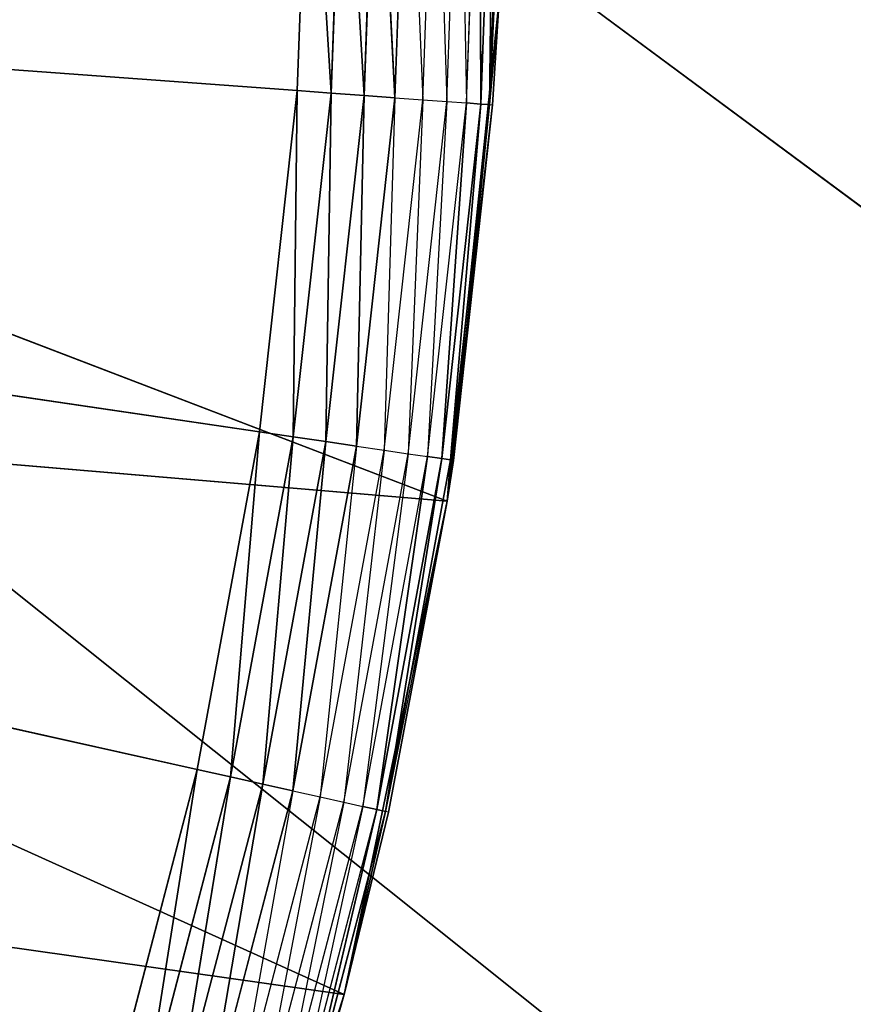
# Model space of a CAD drawing. Header units: centimetres. Extents: x 0.1 to 22.3, y 0.1 to 22.3.
# Tile 439 of 632: x 2.1379 to 2.223, y 20.6375 to 20.738. Entities that reach past the tile are written whole.
import ezdxf

# ---------------------------------------------------------------- set-up
doc = ezdxf.new("R2010")
doc.units = ezdxf.units.CM
doc.header["$LTSCALE"] = 2.54
doc.layers.get('0').update_dxf_attribs({"true_color": 0xff5454})

# ---------------------------------------------------------------- blocks, each defined once
blk = doc.blocks.new('Kosz na _mieci DELLA.STL')
at = {"color": 0}
for p, q in [((3.46383, 19.80061, 47.35), (0.33747, 22.1158, 47.35)), ((0.33747, 22.1158, 47.35), (3.29545, 19.75549, 47.35)), ((3.46383, 19.80061, 47.35), (0.33747, 22.1158, 47.35)), ((0.33747, 22.1158, 47.35), (3.29545, 19.75549, 47.35)), ((0.33747, 22.1158, 47.25), (3.29545, 19.75549, 47.25)), ((0.33747, 22.1158, 47.25), (3.29545, 19.75549, 47.25)), ((0.33747, 22.1158, 47.25), (3.46383, 19.80061, 47.25)), ((0.33747, 22.1158, 47.25), (3.46383, 19.80061, 47.25)), ((2.16619, 20.73076, 15.55), (1.68747, 20.7658, 15.55)), ((2.16236, 20.69591, 15.55), (1.68747, 20.7658, 15.55)), ((2.16619, 20.73076, 15.55), (1.68747, 20.7658, 15.55)), ((2.16236, 20.69591, 15.55), (1.68747, 20.7658, 15.55)), ((2.15599, 20.66143, 15.55), (1.68747, 20.7658, 15.55)), ((2.15599, 20.66143, 15.55), (1.68747, 20.7658, 15.55)), ((2.16747, 20.7658, 15.55), (2.16619, 20.73076, 15.55)), ((2.16747, 20.7658, 15.55), (2.16619, 20.73076, 15.55)), ((2.16747, 20.7658, 15.55), (2.16966, 20.73051, 15.5503)), ((2.16747, 20.7658, 15.55), (2.16966, 20.73051, 15.5503)), ((2.16966, 20.73051, 15.5503), (2.17095, 20.7658, 15.5503)), ((2.16966, 20.73051, 15.5503), (2.17095, 20.7658, 15.5503)), ((2.17095, 20.7658, 15.5503), (2.17302, 20.73026, 15.55121)), ((2.17095, 20.7658, 15.5503), (2.17302, 20.73026, 15.55121)), ((2.17302, 20.73026, 15.55121), (2.17432, 20.7658, 15.55121)), ((2.17302, 20.73026, 15.55121), (2.17432, 20.7658, 15.55121)), ((2.17432, 20.7658, 15.55121), (2.17617, 20.73003, 15.55268)), ((2.17432, 20.7658, 15.55121), (2.17617, 20.73003, 15.55268)), ((2.17617, 20.73003, 15.55268), (2.17747, 20.7658, 15.55268)), ((2.17747, 20.7658, 15.55268), (2.17902, 20.72982, 15.55468)), ((2.17902, 20.72982, 15.55468), (2.18033, 20.7658, 15.55468)), ((2.18033, 20.7658, 15.55468), (2.18147, 20.72964, 15.55714)), ((2.18147, 20.72964, 15.55714), (2.1828, 20.7658, 15.55714)), ((2.1828, 20.7658, 15.55714), (2.18347, 20.7295, 15.56)), ((2.18347, 20.7295, 15.56), (2.1848, 20.7658, 15.56)), ((2.1848, 20.7658, 15.56), (2.18494, 20.72939, 15.56316)), ((2.1848, 20.7658, 15.56), (2.18494, 20.72939, 15.56316)), ((2.18494, 20.72939, 15.56316), (2.18627, 20.7658, 15.56316)), ((2.18494, 20.72939, 15.56316), (2.18627, 20.7658, 15.56316)), ((2.18747, 20.7658, 15.57), (2.18584, 20.72933, 15.56653)), ((2.18584, 20.72933, 15.56653), (2.18717, 20.7658, 15.56653)), ((2.18627, 20.7658, 15.56316), (2.18584, 20.72933, 15.56653)), ((2.18627, 20.7658, 15.56316), (2.18584, 20.72933, 15.56653)), ((2.18584, 20.72933, 15.56653), (2.18717, 20.7658, 15.56653)), ((2.18152, 20.68885, 15.75), (2.03681, 20.74426, 15.75)), ((2.18152, 20.68885, 15.75), (2.03681, 20.74426, 15.75)), ((2.18681, 20.74006, 15.75), (2.18152, 20.68885, 15.75)), ((2.18681, 20.74006, 15.75), (2.18152, 20.68885, 15.75)), ((2.18681, 20.74006, 15.57), (2.18584, 20.72933, 15.56653)), ((2.18614, 20.7293, 15.57), (2.18681, 20.74006, 15.75)), ((2.18614, 20.7293, 15.57), (2.18681, 20.74006, 15.75)), ((2.18614, 20.7293, 15.57), (2.18681, 20.74006, 15.57)), ((2.16619, 20.73076, 15.55), (2.16236, 20.69591, 15.55)), ((2.16619, 20.73076, 15.55), (2.16236, 20.69591, 15.55)), ((2.16619, 20.73076, 15.55), (2.1658, 20.69541, 15.5503)), ((2.16619, 20.73076, 15.55), (2.1658, 20.69541, 15.5503)), ((2.1658, 20.69541, 15.5503), (2.16966, 20.73051, 15.5503)), ((2.1658, 20.69541, 15.5503), (2.16966, 20.73051, 15.5503)), ((2.16619, 20.73076, 15.55), (2.16966, 20.73051, 15.5503)), ((2.16619, 20.73076, 15.55), (2.16966, 20.73051, 15.5503)), ((2.16966, 20.73051, 15.5503), (2.16913, 20.69492, 15.55121)), ((2.16966, 20.73051, 15.5503), (2.16913, 20.69492, 15.55121)), ((2.16913, 20.69492, 15.55121), (2.17302, 20.73026, 15.55121)), ((2.16913, 20.69492, 15.55121), (2.17302, 20.73026, 15.55121)), ((2.16966, 20.73051, 15.5503), (2.17302, 20.73026, 15.55121)), ((2.16966, 20.73051, 15.5503), (2.17302, 20.73026, 15.55121)), ((2.17302, 20.73026, 15.55121), (2.17225, 20.69446, 15.55268)), ((2.17302, 20.73026, 15.55121), (2.17225, 20.69446, 15.55268)), ((2.17302, 20.73026, 15.55121), (2.17617, 20.73003, 15.55268)), ((2.17302, 20.73026, 15.55121), (2.17617, 20.73003, 15.55268)), ((2.17225, 20.69446, 15.55268), (2.17617, 20.73003, 15.55268)), ((2.17617, 20.73003, 15.55268), (2.17508, 20.69404, 15.55468)), ((2.17508, 20.69404, 15.55468), (2.17902, 20.72982, 15.55468)), ((2.17617, 20.73003, 15.55268), (2.17902, 20.72982, 15.55468)), ((2.17902, 20.72982, 15.55468), (2.17752, 20.69368, 15.55714)), ((2.17752, 20.69368, 15.55714), (2.18147, 20.72964, 15.55714)), ((2.17902, 20.72982, 15.55468), (2.18147, 20.72964, 15.55714)), ((2.18147, 20.72964, 15.55714), (2.1795, 20.69339, 15.56)), ((2.1795, 20.69339, 15.56), (2.18347, 20.7295, 15.56)), ((2.18347, 20.7295, 15.56), (2.18095, 20.69318, 15.56316)), ((2.18347, 20.7295, 15.56), (2.18095, 20.69318, 15.56316)), ((2.18095, 20.69318, 15.56316), (2.18494, 20.72939, 15.56316)), ((2.18095, 20.69318, 15.56316), (2.18494, 20.72939, 15.56316)), ((2.18147, 20.72964, 15.55714), (2.18347, 20.7295, 15.56)), ((2.18614, 20.7293, 15.57), (2.18152, 20.68885, 15.75)), ((2.18614, 20.7293, 15.57), (2.18152, 20.68885, 15.75)), ((2.18494, 20.72939, 15.56316), (2.18185, 20.69304, 15.56653)), ((2.18494, 20.72939, 15.56316), (2.18185, 20.69304, 15.56653)), ((2.18185, 20.69304, 15.56653), (2.18584, 20.72933, 15.56653)), ((2.18185, 20.69304, 15.56653), (2.18584, 20.72933, 15.56653)), ((2.18215, 20.693, 15.57), (2.18584, 20.72933, 15.56653)), ((2.18215, 20.693, 15.57), (2.18584, 20.72933, 15.56653)), ((2.18215, 20.693, 15.57), (2.18614, 20.7293, 15.57)), ((2.18215, 20.693, 15.57), (2.18614, 20.7293, 15.57)), ((2.18347, 20.7295, 15.56), (2.18494, 20.72939, 15.56316)), ((2.18347, 20.7295, 15.56), (2.18494, 20.72939, 15.56316)), ((2.18494, 20.72939, 15.56316), (2.18584, 20.72933, 15.56653)), ((2.18494, 20.72939, 15.56316), (2.18584, 20.72933, 15.56653)), ((2.18584, 20.72933, 15.56653), (2.18614, 20.7293, 15.57)), ((2.17099, 20.63846, 15.75), (2.03152, 20.70149, 15.75)), ((2.17099, 20.63846, 15.75), (2.03152, 20.70149, 15.75)), ((2.18152, 20.68885, 15.75), (2.03152, 20.70149, 15.75)), ((2.18152, 20.68885, 15.75), (2.03152, 20.70149, 15.75)), ((2.16236, 20.69591, 15.55), (2.15599, 20.66143, 15.55)), ((2.16236, 20.69591, 15.55), (2.15599, 20.66143, 15.55)), ((2.16236, 20.69591, 15.55), (2.15938, 20.66068, 15.5503)), ((2.16236, 20.69591, 15.55), (2.15938, 20.66068, 15.5503)), ((2.16236, 20.69591, 15.55), (2.1658, 20.69541, 15.5503)), ((2.16236, 20.69591, 15.55), (2.1658, 20.69541, 15.5503)), ((2.15938, 20.66068, 15.5503), (2.1658, 20.69541, 15.5503)), ((2.15938, 20.66068, 15.5503), (2.1658, 20.69541, 15.5503)), ((2.1658, 20.69541, 15.5503), (2.16267, 20.65995, 15.55121)), ((2.1658, 20.69541, 15.5503), (2.16267, 20.65995, 15.55121)), ((2.16267, 20.65995, 15.55121), (2.16913, 20.69492, 15.55121)), ((2.16267, 20.65995, 15.55121), (2.16913, 20.69492, 15.55121)), ((2.16913, 20.69492, 15.55121), (2.16575, 20.65926, 15.55268)), ((2.16913, 20.69492, 15.55121), (2.16575, 20.65926, 15.55268)), ((2.1658, 20.69541, 15.5503), (2.16913, 20.69492, 15.55121)), ((2.1658, 20.69541, 15.5503), (2.16913, 20.69492, 15.55121)), ((2.16913, 20.69492, 15.55121), (2.17225, 20.69446, 15.55268)), ((2.16913, 20.69492, 15.55121), (2.17225, 20.69446, 15.55268)), ((2.16575, 20.65926, 15.55268), (2.17225, 20.69446, 15.55268)), ((2.17225, 20.69446, 15.55268), (2.16854, 20.65864, 15.55468)), ((2.16854, 20.65864, 15.55468), (2.17508, 20.69404, 15.55468)), ((2.17508, 20.69404, 15.55468), (2.17095, 20.6581, 15.55714)), ((2.17225, 20.69446, 15.55268), (2.17508, 20.69404, 15.55468)), ((2.17508, 20.69404, 15.55468), (2.17752, 20.69368, 15.55714)), ((2.17095, 20.6581, 15.55714), (2.17752, 20.69368, 15.55714)), ((2.17752, 20.69368, 15.55714), (2.1729, 20.65767, 15.56)), ((2.1729, 20.65767, 15.56), (2.1795, 20.69339, 15.56)), ((2.1795, 20.69339, 15.56), (2.17434, 20.65735, 15.56316)), ((2.1795, 20.69339, 15.56), (2.17434, 20.65735, 15.56316)), ((2.17434, 20.65735, 15.56316), (2.18095, 20.69318, 15.56316)), ((2.17434, 20.65735, 15.56316), (2.18095, 20.69318, 15.56316)), ((2.18095, 20.69318, 15.56316), (2.17522, 20.65715, 15.56653)), ((2.18095, 20.69318, 15.56316), (2.17522, 20.65715, 15.56653)), ((2.17522, 20.65715, 15.56653), (2.18185, 20.69304, 15.56653)), ((2.17522, 20.65715, 15.56653), (2.18185, 20.69304, 15.56653)), ((2.17752, 20.69368, 15.55714), (2.1795, 20.69339, 15.56)), ((2.1795, 20.69339, 15.56), (2.18095, 20.69318, 15.56316)), ((2.1795, 20.69339, 15.56), (2.18095, 20.69318, 15.56316)), ((2.18095, 20.69318, 15.56316), (2.18185, 20.69304, 15.56653)), ((2.18095, 20.69318, 15.56316), (2.18185, 20.69304, 15.56653)), ((2.18152, 20.68885, 15.57), (2.18185, 20.69304, 15.56653)), ((2.18152, 20.68885, 15.57), (2.18215, 20.693, 15.57)), ((2.18215, 20.693, 15.57), (2.18152, 20.68885, 15.75)), ((2.18215, 20.693, 15.57), (2.18152, 20.68885, 15.75)), ((2.18215, 20.693, 15.57), (2.18185, 20.69304, 15.56653)), ((2.18152, 20.68885, 15.75), (2.17099, 20.63846, 15.75)), ((2.18152, 20.68885, 15.75), (2.17099, 20.63846, 15.75)), ((2.18152, 20.68885, 15.57), (2.17522, 20.65715, 15.56653)), ((2.18152, 20.68885, 15.75), (2.17551, 20.65709, 15.57)), ((2.17551, 20.65709, 15.57), (2.18152, 20.68885, 15.57)), ((2.18152, 20.68885, 15.75), (2.17551, 20.65709, 15.57)), ((2.18152, 20.68885, 15.57), (2.18152, 20.68885, 15.75)), ((2.18152, 20.68885, 15.57), (2.18152, 20.68885, 15.75)), ((2.15599, 20.66143, 15.55), (2.14712, 20.62751, 15.55)), ((2.15599, 20.66143, 15.55), (2.14712, 20.62751, 15.55)), ((2.15599, 20.66143, 15.55), (2.15045, 20.62651, 15.5503)), ((2.15599, 20.66143, 15.55), (2.15045, 20.62651, 15.5503)), ((2.15045, 20.62651, 15.5503), (2.15938, 20.66068, 15.5503)), ((2.15045, 20.62651, 15.5503), (2.15938, 20.66068, 15.5503)), ((2.15938, 20.66068, 15.5503), (2.15367, 20.62554, 15.55121)), ((2.15938, 20.66068, 15.5503), (2.15367, 20.62554, 15.55121)), ((2.15599, 20.66143, 15.55), (2.15938, 20.66068, 15.5503)), ((2.15599, 20.66143, 15.55), (2.15938, 20.66068, 15.5503)), ((2.15938, 20.66068, 15.5503), (2.16267, 20.65995, 15.55121)), ((2.15938, 20.66068, 15.5503), (2.16267, 20.65995, 15.55121)), ((2.17099, 20.63846, 15.75), (2.021, 20.6597, 15.75)), ((2.17099, 20.63846, 15.75), (2.021, 20.6597, 15.75)), ((2.15367, 20.62554, 15.55121), (2.16267, 20.65995, 15.55121)), ((2.15367, 20.62554, 15.55121), (2.16267, 20.65995, 15.55121)), ((2.16267, 20.65995, 15.55121), (2.1567, 20.62463, 15.55268)), ((2.16267, 20.65995, 15.55121), (2.1567, 20.62463, 15.55268)), ((2.16267, 20.65995, 15.55121), (2.16575, 20.65926, 15.55268)), ((2.16267, 20.65995, 15.55121), (2.16575, 20.65926, 15.55268)), ((2.1567, 20.62463, 15.55268), (2.16575, 20.65926, 15.55268)), ((2.16575, 20.65926, 15.55268), (2.15943, 20.62381, 15.55468)), ((2.16575, 20.65926, 15.55268), (2.16854, 20.65864, 15.55468)), ((2.15943, 20.62381, 15.55468), (2.16854, 20.65864, 15.55468)), ((2.16854, 20.65864, 15.55468), (2.16179, 20.6231, 15.55714)), ((2.16179, 20.6231, 15.55714), (2.17095, 20.6581, 15.55714)), ((2.17095, 20.6581, 15.55714), (2.16371, 20.62252, 15.56)), ((2.16371, 20.62252, 15.56), (2.1729, 20.65767, 15.56)), ((2.1729, 20.65767, 15.56), (2.16512, 20.6221, 15.56316)), ((2.16854, 20.65864, 15.55468), (2.17095, 20.6581, 15.55714)), ((2.17095, 20.6581, 15.55714), (2.1729, 20.65767, 15.56)), ((2.1729, 20.65767, 15.56), (2.17434, 20.65735, 15.56316)), ((2.16512, 20.6221, 15.56316), (2.17434, 20.65735, 15.56316)), ((2.17434, 20.65735, 15.56316), (2.16598, 20.62184, 15.56653)), ((2.17434, 20.65735, 15.56316), (2.16598, 20.62184, 15.56653)), ((2.16598, 20.62184, 15.56653), (2.17522, 20.65715, 15.56653)), ((2.16598, 20.62184, 15.56653), (2.17522, 20.65715, 15.56653)), ((2.17099, 20.63846, 15.57), (2.17522, 20.65715, 15.56653)), ((2.17099, 20.63846, 15.75), (2.17551, 20.65709, 15.57)), ((2.17099, 20.63846, 15.75), (2.17551, 20.65709, 15.57)), ((2.17099, 20.63846, 15.57), (2.17551, 20.65709, 15.57)), ((2.17434, 20.65735, 15.56316), (2.17522, 20.65715, 15.56653)), ((2.17434, 20.65735, 15.56316), (2.17522, 20.65715, 15.56653)), ((2.17551, 20.65709, 15.57), (2.17522, 20.65715, 15.56653)), ((2.17099, 20.63846, 15.75), (2.15533, 20.58942, 15.75)), ((2.17099, 20.63846, 15.75), (2.15533, 20.58942, 15.75)), ((2.17099, 20.63846, 15.57), (2.16598, 20.62184, 15.56653)), ((2.16627, 20.62175, 15.57), (2.17099, 20.63846, 15.75)), ((2.16627, 20.62175, 15.57), (2.17099, 20.63846, 15.75)), ((2.16627, 20.62175, 15.57), (2.17099, 20.63846, 15.57)), ((2.17099, 20.63846, 15.75), (2.17099, 20.63846, 15.57)), ((2.17099, 20.63846, 15.75), (2.17099, 20.63846, 15.57))]:
    blk.add_line(p, q, dxfattribs=at)
mesh = blk.add_polyface(dxfattribs=at)
corners = [(2.63747, 3.6158, 47.35), (0.33747, 22.1158, 47.35), (0.33747, 0.3158, 47.35)]
mesh.append_faces([[corners[k] for k in face] for face in [(0, 1, 2)]], dxfattribs={"color": 0})
mesh = blk.add_polyface(dxfattribs=at)
corners = [(2.63747, 18.8158, 47.35), (0.33747, 22.1158, 47.35), (2.63747, 3.6158, 47.35)]
mesh.append_faces([[corners[k] for k in face] for face in [(0, 1, 2)]], dxfattribs={"color": 0})
mesh = blk.add_polyface(dxfattribs=at)
corners = [(2.65267, 18.98945, 47.35), (0.33747, 22.1158, 47.35), (2.63747, 18.8158, 47.35)]
mesh.append_faces([[corners[k] for k in face] for face in [(0, 1, 2)]], dxfattribs={"color": 0})
mesh = blk.add_polyface(dxfattribs=at)
corners = [(2.69778, 19.15782, 47.35), (0.33747, 22.1158, 47.35), (2.65267, 18.98945, 47.35)]
mesh.append_faces([[corners[k] for k in face] for face in [(0, 1, 2)]], dxfattribs={"color": 0})
mesh = blk.add_polyface(dxfattribs=at)
corners = [(2.77145, 19.3158, 47.35), (0.33747, 22.1158, 47.35), (2.69778, 19.15782, 47.35)]
mesh.append_faces([[corners[k] for k in face] for face in [(0, 1, 2)]], dxfattribs={"color": 0})
mesh = blk.add_polyface(dxfattribs=at)
corners = [(2.87143, 19.45859, 47.35), (0.33747, 22.1158, 47.35), (2.77145, 19.3158, 47.35)]
mesh.append_faces([[corners[k] for k in face] for face in [(0, 1, 2)]], dxfattribs={"color": 0})
mesh = blk.add_polyface(dxfattribs=at)
corners = [(3.46383, 19.80061, 47.35), (0.33747, 22.1158, 47.35), (3.29545, 19.75549, 47.35)]
mesh.append_faces([[corners[k] for k in face] for face in [(0, 1, 2)]], dxfattribs={"color": 0})
mesh = blk.add_polyface(dxfattribs=at)
corners = [(3.63747, 19.8158, 47.35), (0.33747, 22.1158, 47.35), (3.46383, 19.80061, 47.35)]
mesh.append_faces([[corners[k] for k in face] for face in [(0, 1, 2)]], dxfattribs={"color": 0})
mesh = blk.add_polyface(dxfattribs=at)
corners = [(22.13747, 22.1158, 47.35), (0.33747, 22.1158, 47.35), (3.63747, 19.8158, 47.35)]
mesh.append_faces([[corners[k] for k in face] for face in [(0, 1, 2)]], dxfattribs={"color": 0})
mesh = blk.add_polyface(dxfattribs=at)
corners = [(2.99469, 19.58185, 47.35), (0.33747, 22.1158, 47.35), (2.87143, 19.45859, 47.35)]
mesh.append_faces([[corners[k] for k in face] for face in [(0, 1, 2)]], dxfattribs={"color": 0})
mesh = blk.add_polyface(dxfattribs=at)
corners = [(3.13747, 19.68183, 47.35), (0.33747, 22.1158, 47.35), (2.99469, 19.58185, 47.35)]
mesh.append_faces([[corners[k] for k in face] for face in [(0, 1, 2)]], dxfattribs={"color": 0})
mesh = blk.add_polyface(dxfattribs=at)
corners = [(3.29545, 19.75549, 47.35), (0.33747, 22.1158, 47.35), (3.13747, 19.68183, 47.35)]
mesh.append_faces([[corners[k] for k in face] for face in [(0, 1, 2)]], dxfattribs={"color": 0})
mesh = blk.add_polyface(dxfattribs=at)
corners = [(2.63747, 18.8158, 47.25), (0.33747, 0.3158, 47.25), (0.33747, 22.1158, 47.25)]
mesh.append_faces([[corners[k] for k in face] for face in [(0, 1, 2)]], dxfattribs={"color": 0})
mesh = blk.add_polyface(dxfattribs=at)
corners = [(3.29545, 19.75549, 47.25), (3.13747, 19.68183, 47.25), (0.33747, 22.1158, 47.25)]
mesh.append_faces([[corners[k] for k in face] for face in [(0, 1, 2)]], dxfattribs={"color": 0})
mesh = blk.add_polyface(dxfattribs=at)
corners = [(3.46383, 19.80061, 47.25), (3.29545, 19.75549, 47.25), (0.33747, 22.1158, 47.25)]
mesh.append_faces([[corners[k] for k in face] for face in [(0, 1, 2)]], dxfattribs={"color": 0})
mesh = blk.add_polyface(dxfattribs=at)
corners = [(3.13747, 19.68183, 47.25), (2.99469, 19.58185, 47.25), (0.33747, 22.1158, 47.25)]
mesh.append_faces([[corners[k] for k in face] for face in [(0, 1, 2)]], dxfattribs={"color": 0})
mesh = blk.add_polyface(dxfattribs=at)
corners = [(2.99469, 19.58185, 47.25), (2.87143, 19.45859, 47.25), (0.33747, 22.1158, 47.25)]
mesh.append_faces([[corners[k] for k in face] for face in [(0, 1, 2)]], dxfattribs={"color": 0})
mesh = blk.add_polyface(dxfattribs=at)
corners = [(2.87143, 19.45859, 47.25), (2.77145, 19.3158, 47.25), (0.33747, 22.1158, 47.25)]
mesh.append_faces([[corners[k] for k in face] for face in [(0, 1, 2)]], dxfattribs={"color": 0})
mesh = blk.add_polyface(dxfattribs=at)
corners = [(2.77145, 19.3158, 47.25), (2.69778, 19.15782, 47.25), (0.33747, 22.1158, 47.25)]
mesh.append_faces([[corners[k] for k in face] for face in [(0, 1, 2)]], dxfattribs={"color": 0})
mesh = blk.add_polyface(dxfattribs=at)
corners = [(2.69778, 19.15782, 47.25), (2.65267, 18.98945, 47.25), (0.33747, 22.1158, 47.25)]
mesh.append_faces([[corners[k] for k in face] for face in [(0, 1, 2)]], dxfattribs={"color": 0})
mesh = blk.add_polyface(dxfattribs=at)
corners = [(2.65267, 18.98945, 47.25), (2.63747, 18.8158, 47.25), (0.33747, 22.1158, 47.25)]
mesh.append_faces([[corners[k] for k in face] for face in [(0, 1, 2)]], dxfattribs={"color": 0})
mesh = blk.add_polyface(dxfattribs=at)
corners = [(22.13747, 22.1158, 47.25), (18.83747, 19.8158, 47.25), (0.33747, 22.1158, 47.25)]
mesh.append_faces([[corners[k] for k in face] for face in [(0, 1, 2)]], dxfattribs={"color": 0})
mesh = blk.add_polyface(dxfattribs=at)
corners = [(18.83747, 19.8158, 47.25), (3.63747, 19.8158, 47.25), (0.33747, 22.1158, 47.25)]
mesh.append_faces([[corners[k] for k in face] for face in [(0, 1, 2)]], dxfattribs={"color": 0})
mesh = blk.add_polyface(dxfattribs=at)
corners = [(3.63747, 19.8158, 47.25), (3.46383, 19.80061, 47.25), (0.33747, 22.1158, 47.25)]
mesh.append_faces([[corners[k] for k in face] for face in [(0, 1, 2)]], dxfattribs={"color": 0})
mesh = blk.add_polyface(dxfattribs=at)
corners = [(21.83747, 0.6158, 15.75), (0.63747, 0.6158, 15.75), (21.83747, 21.8158, 15.75)]
mesh.append_faces([[corners[k] for k in face] for face in [(0, 1, 2)]], dxfattribs={"color": 0})
mesh = blk.add_polyface(dxfattribs=at)
corners = [(21.83747, 21.8158, 15.75), (0.63747, 0.6158, 15.75), (0.63747, 21.8158, 15.75)]
mesh.append_faces([[corners[k] for k in face] for face in [(0, 1, 2)]], dxfattribs={"color": 0})
mesh = blk.add_polyface(dxfattribs=at)
corners = [(21.83747, 0.6158, 15.95), (0.63747, 21.8158, 15.95), (0.63747, 0.6158, 15.95)]
mesh.append_faces([[corners[k] for k in face] for face in [(0, 1, 2)]], dxfattribs={"color": 0})
mesh = blk.add_polyface(dxfattribs=at)
corners = [(21.83747, 21.8158, 15.95), (0.63747, 21.8158, 15.95), (21.83747, 0.6158, 15.95)]
mesh.append_faces([[corners[k] for k in face] for face in [(0, 1, 2)]], dxfattribs={"color": 0})
mesh = blk.add_polyface(dxfattribs=at)
corners = [(2.16747, 20.7658, 15.55), (2.16619, 20.73076, 15.55), (1.68747, 20.7658, 15.55)]
mesh.append_faces([[corners[k] for k in face] for face in [(0, 1, 2)]], dxfattribs={"color": 0})
mesh = blk.add_polyface(dxfattribs=at)
corners = [(2.14712, 20.62751, 15.55), (2.1358, 20.59433, 15.55), (1.68747, 20.7658, 15.55)]
mesh.append_faces([[corners[k] for k in face] for face in [(0, 1, 2)]], dxfattribs={"color": 0})
mesh = blk.add_polyface(dxfattribs=at)
corners = [(2.16619, 20.73076, 15.55), (2.16236, 20.69591, 15.55), (1.68747, 20.7658, 15.55)]
mesh.append_faces([[corners[k] for k in face] for face in [(0, 1, 2)]], dxfattribs={"color": 0})
mesh = blk.add_polyface(dxfattribs=at)
corners = [(2.16236, 20.69591, 15.55), (2.15599, 20.66143, 15.55), (1.68747, 20.7658, 15.55)]
mesh.append_faces([[corners[k] for k in face] for face in [(0, 1, 2)]], dxfattribs={"color": 0})
mesh = blk.add_polyface(dxfattribs=at)
corners = [(2.15599, 20.66143, 15.55), (2.14712, 20.62751, 15.55), (1.68747, 20.7658, 15.55)]
mesh.append_faces([[corners[k] for k in face] for face in [(0, 1, 2)]], dxfattribs={"color": 0})
mesh = blk.add_polyface(dxfattribs=at)
corners = [(2.16966, 20.73051, 15.5503), (2.16619, 20.73076, 15.55), (2.16747, 20.7658, 15.55)]
mesh.append_faces([[corners[k] for k in face] for face in [(0, 1, 2)]], dxfattribs={"color": 0})
mesh = blk.add_polyface(dxfattribs=at)
corners = [(2.17095, 20.7658, 15.5503), (2.16966, 20.73051, 15.5503), (2.16747, 20.7658, 15.55)]
mesh.append_faces([[corners[k] for k in face] for face in [(0, 1, 2)]], dxfattribs={"color": 0})
mesh = blk.add_polyface(dxfattribs=at)
corners = [(2.17302, 20.73026, 15.55121), (2.16966, 20.73051, 15.5503), (2.17095, 20.7658, 15.5503)]
mesh.append_faces([[corners[k] for k in face] for face in [(0, 1, 2)]], dxfattribs={"color": 0})
mesh = blk.add_polyface(dxfattribs=at)
corners = [(2.17432, 20.7658, 15.55121), (2.17302, 20.73026, 15.55121), (2.17095, 20.7658, 15.5503)]
mesh.append_faces([[corners[k] for k in face] for face in [(0, 1, 2)]], dxfattribs={"color": 0})
mesh = blk.add_polyface(dxfattribs=at)
corners = [(2.17617, 20.73003, 15.55268), (2.17302, 20.73026, 15.55121), (2.17432, 20.7658, 15.55121)]
mesh.append_faces([[corners[k] for k in face] for face in [(0, 1, 2)]], dxfattribs={"color": 0})
mesh = blk.add_polyface(dxfattribs=at)
corners = [(2.17747, 20.7658, 15.55268), (2.17617, 20.73003, 15.55268), (2.17432, 20.7658, 15.55121)]
mesh.append_faces([[corners[k] for k in face] for face in [(0, 1, 2)]], dxfattribs={"color": 0})
mesh = blk.add_polyface(dxfattribs=at)
corners = [(2.1848, 20.7658, 15.56), (2.18494, 20.72939, 15.56316), (2.18347, 20.7295, 15.56)]
mesh.append_faces([[corners[k] for k in face] for face in [(0, 1, 2)]], dxfattribs={"color": 0})
mesh = blk.add_polyface(dxfattribs=at)
corners = [(2.18627, 20.7658, 15.56316), (2.18494, 20.72939, 15.56316), (2.1848, 20.7658, 15.56)]
mesh.append_faces([[corners[k] for k in face] for face in [(0, 1, 2)]], dxfattribs={"color": 0})
mesh = blk.add_polyface(dxfattribs=at)
corners = [(2.18627, 20.7658, 15.56316), (2.18584, 20.72933, 15.56653), (2.18494, 20.72939, 15.56316)]
mesh.append_faces([[corners[k] for k in face] for face in [(0, 1, 2)]], dxfattribs={"color": 0})
mesh = blk.add_polyface(dxfattribs=at)
corners = [(2.18747, 20.7658, 15.57), (2.18584, 20.72933, 15.56653), (2.18717, 20.7658, 15.56653)]
mesh.append_faces([[corners[k] for k in face] for face in [(0, 1, 2)]], dxfattribs={"color": 0})
mesh = blk.add_polyface(dxfattribs=at)
corners = [(2.18717, 20.7658, 15.56653), (2.18584, 20.72933, 15.56653), (2.18627, 20.7658, 15.56316)]
mesh.append_faces([[corners[k] for k in face] for face in [(0, 1, 2)]], dxfattribs={"color": 0})
mesh = blk.add_polyface(dxfattribs=at)
corners = [(2.18152, 20.68885, 15.75), (2.03681, 20.74426, 15.75), (2.03152, 20.70149, 15.75)]
mesh.append_faces([[corners[k] for k in face] for face in [(0, 1, 2)]], dxfattribs={"color": 0})
mesh = blk.add_polyface(dxfattribs=at)
corners = [(2.18681, 20.74006, 15.75), (2.03681, 20.74426, 15.75), (2.18152, 20.68885, 15.75)]
mesh.append_faces([[corners[k] for k in face] for face in [(0, 1, 2)]], dxfattribs={"color": 0})
mesh = blk.add_polyface(dxfattribs=at)
corners = [(2.18681, 20.74006, 15.75), (2.18152, 20.68885, 15.75), (2.18614, 20.7293, 15.57)]
mesh.append_faces([[corners[k] for k in face] for face in [(0, 1, 2)]], dxfattribs={"color": 0})
mesh = blk.add_polyface(dxfattribs=at)
corners = [(2.18681, 20.74006, 15.75), (2.18614, 20.7293, 15.57), (2.18681, 20.74006, 15.57)]
mesh.append_faces([[corners[k] for k in face] for face in [(0, 1, 2)]], dxfattribs={"color": 0})
mesh = blk.add_polyface(dxfattribs=at)
corners = [(2.16619, 20.73076, 15.55), (2.1658, 20.69541, 15.5503), (2.16236, 20.69591, 15.55)]
mesh.append_faces([[corners[k] for k in face] for face in [(0, 1, 2)]], dxfattribs={"color": 0})
mesh = blk.add_polyface(dxfattribs=at)
corners = [(2.16966, 20.73051, 15.5503), (2.1658, 20.69541, 15.5503), (2.16619, 20.73076, 15.55)]
mesh.append_faces([[corners[k] for k in face] for face in [(0, 1, 2)]], dxfattribs={"color": 0})
mesh = blk.add_polyface(dxfattribs=at)
corners = [(2.16966, 20.73051, 15.5503), (2.16913, 20.69492, 15.55121), (2.1658, 20.69541, 15.5503)]
mesh.append_faces([[corners[k] for k in face] for face in [(0, 1, 2)]], dxfattribs={"color": 0})
mesh = blk.add_polyface(dxfattribs=at)
corners = [(2.17302, 20.73026, 15.55121), (2.16913, 20.69492, 15.55121), (2.16966, 20.73051, 15.5503)]
mesh.append_faces([[corners[k] for k in face] for face in [(0, 1, 2)]], dxfattribs={"color": 0})
mesh = blk.add_polyface(dxfattribs=at)
corners = [(2.17302, 20.73026, 15.55121), (2.17225, 20.69446, 15.55268), (2.16913, 20.69492, 15.55121)]
mesh.append_faces([[corners[k] for k in face] for face in [(0, 1, 2)]], dxfattribs={"color": 0})
mesh = blk.add_polyface(dxfattribs=at)
corners = [(2.17617, 20.73003, 15.55268), (2.17225, 20.69446, 15.55268), (2.17302, 20.73026, 15.55121)]
mesh.append_faces([[corners[k] for k in face] for face in [(0, 1, 2)]], dxfattribs={"color": 0})
mesh = blk.add_polyface(dxfattribs=at)
corners = [(2.18347, 20.7295, 15.56), (2.18095, 20.69318, 15.56316), (2.1795, 20.69339, 15.56)]
mesh.append_faces([[corners[k] for k in face] for face in [(0, 1, 2)]], dxfattribs={"color": 0})
mesh = blk.add_polyface(dxfattribs=at)
corners = [(2.18347, 20.7295, 15.56), (2.18494, 20.72939, 15.56316), (2.18095, 20.69318, 15.56316)]
mesh.append_faces([[corners[k] for k in face] for face in [(0, 1, 2)]], dxfattribs={"color": 0})
mesh = blk.add_polyface(dxfattribs=at)
corners = [(2.18494, 20.72939, 15.56316), (2.18185, 20.69304, 15.56653), (2.18095, 20.69318, 15.56316)]
mesh.append_faces([[corners[k] for k in face] for face in [(0, 1, 2)]], dxfattribs={"color": 0})
mesh = blk.add_polyface(dxfattribs=at)
corners = [(2.18614, 20.7293, 15.57), (2.18152, 20.68885, 15.75), (2.18215, 20.693, 15.57)]
mesh.append_faces([[corners[k] for k in face] for face in [(0, 1, 2)]], dxfattribs={"color": 0})
mesh = blk.add_polyface(dxfattribs=at)
corners = [(2.18494, 20.72939, 15.56316), (2.18584, 20.72933, 15.56653), (2.18185, 20.69304, 15.56653)]
mesh.append_faces([[corners[k] for k in face] for face in [(0, 1, 2)]], dxfattribs={"color": 0})
mesh = blk.add_polyface(dxfattribs=at)
corners = [(2.18584, 20.72933, 15.56653), (2.18215, 20.693, 15.57), (2.18185, 20.69304, 15.56653)]
mesh.append_faces([[corners[k] for k in face] for face in [(0, 1, 2)]], dxfattribs={"color": 0})
mesh = blk.add_polyface(dxfattribs=at)
corners = [(2.18584, 20.72933, 15.56653), (2.18614, 20.7293, 15.57), (2.18215, 20.693, 15.57)]
mesh.append_faces([[corners[k] for k in face] for face in [(0, 1, 2)]], dxfattribs={"color": 0})
mesh = blk.add_polyface(dxfattribs=at)
corners = [(2.17099, 20.63846, 15.75), (2.03152, 20.70149, 15.75), (2.021, 20.6597, 15.75)]
mesh.append_faces([[corners[k] for k in face] for face in [(0, 1, 2)]], dxfattribs={"color": 0})
mesh = blk.add_polyface(dxfattribs=at)
corners = [(2.18152, 20.68885, 15.75), (2.03152, 20.70149, 15.75), (2.17099, 20.63846, 15.75)]
mesh.append_faces([[corners[k] for k in face] for face in [(0, 1, 2)]], dxfattribs={"color": 0})
mesh = blk.add_polyface(dxfattribs=at)
corners = [(2.16236, 20.69591, 15.55), (2.15938, 20.66068, 15.5503), (2.15599, 20.66143, 15.55)]
mesh.append_faces([[corners[k] for k in face] for face in [(0, 1, 2)]], dxfattribs={"color": 0})
mesh = blk.add_polyface(dxfattribs=at)
corners = [(2.1658, 20.69541, 15.5503), (2.15938, 20.66068, 15.5503), (2.16236, 20.69591, 15.55)]
mesh.append_faces([[corners[k] for k in face] for face in [(0, 1, 2)]], dxfattribs={"color": 0})
mesh = blk.add_polyface(dxfattribs=at)
corners = [(2.1658, 20.69541, 15.5503), (2.16267, 20.65995, 15.55121), (2.15938, 20.66068, 15.5503)]
mesh.append_faces([[corners[k] for k in face] for face in [(0, 1, 2)]], dxfattribs={"color": 0})
mesh = blk.add_polyface(dxfattribs=at)
corners = [(2.16913, 20.69492, 15.55121), (2.16267, 20.65995, 15.55121), (2.1658, 20.69541, 15.5503)]
mesh.append_faces([[corners[k] for k in face] for face in [(0, 1, 2)]], dxfattribs={"color": 0})
mesh = blk.add_polyface(dxfattribs=at)
corners = [(2.16913, 20.69492, 15.55121), (2.16575, 20.65926, 15.55268), (2.16267, 20.65995, 15.55121)]
mesh.append_faces([[corners[k] for k in face] for face in [(0, 1, 2)]], dxfattribs={"color": 0})
mesh = blk.add_polyface(dxfattribs=at)
corners = [(2.17225, 20.69446, 15.55268), (2.16575, 20.65926, 15.55268), (2.16913, 20.69492, 15.55121)]
mesh.append_faces([[corners[k] for k in face] for face in [(0, 1, 2)]], dxfattribs={"color": 0})
mesh = blk.add_polyface(dxfattribs=at)
corners = [(2.1795, 20.69339, 15.56), (2.17434, 20.65735, 15.56316), (2.1729, 20.65767, 15.56)]
mesh.append_faces([[corners[k] for k in face] for face in [(0, 1, 2)]], dxfattribs={"color": 0})
mesh = blk.add_polyface(dxfattribs=at)
corners = [(2.1795, 20.69339, 15.56), (2.18095, 20.69318, 15.56316), (2.17434, 20.65735, 15.56316)]
mesh.append_faces([[corners[k] for k in face] for face in [(0, 1, 2)]], dxfattribs={"color": 0})
mesh = blk.add_polyface(dxfattribs=at)
corners = [(2.18095, 20.69318, 15.56316), (2.17522, 20.65715, 15.56653), (2.17434, 20.65735, 15.56316)]
mesh.append_faces([[corners[k] for k in face] for face in [(0, 1, 2)]], dxfattribs={"color": 0})
mesh = blk.add_polyface(dxfattribs=at)
corners = [(2.18095, 20.69318, 15.56316), (2.18185, 20.69304, 15.56653), (2.17522, 20.65715, 15.56653)]
mesh.append_faces([[corners[k] for k in face] for face in [(0, 1, 2)]], dxfattribs={"color": 0})
mesh = blk.add_polyface(dxfattribs=at)
corners = [(2.18185, 20.69304, 15.56653), (2.18152, 20.68885, 15.57), (2.17522, 20.65715, 15.56653)]
mesh.append_faces([[corners[k] for k in face] for face in [(0, 1, 2)]], dxfattribs={"color": 0})
mesh = blk.add_polyface(dxfattribs=at)
corners = [(2.18215, 20.693, 15.57), (2.18152, 20.68885, 15.75), (2.18152, 20.68885, 15.57)]
mesh.append_faces([[corners[k] for k in face] for face in [(0, 1, 2)]], dxfattribs={"color": 0})
mesh = blk.add_polyface(dxfattribs=at)
corners = [(2.18152, 20.68885, 15.75), (2.17099, 20.63846, 15.75), (2.17551, 20.65709, 15.57)]
mesh.append_faces([[corners[k] for k in face] for face in [(0, 1, 2)]], dxfattribs={"color": 0})
mesh = blk.add_polyface(dxfattribs=at)
corners = [(2.18152, 20.68885, 15.75), (2.17551, 20.65709, 15.57), (2.18152, 20.68885, 15.57)]
mesh.append_faces([[corners[k] for k in face] for face in [(0, 1, 2)]], dxfattribs={"color": 0})
mesh = blk.add_polyface(dxfattribs=at)
corners = [(2.15599, 20.66143, 15.55), (2.15045, 20.62651, 15.5503), (2.14712, 20.62751, 15.55)]
mesh.append_faces([[corners[k] for k in face] for face in [(0, 1, 2)]], dxfattribs={"color": 0})
mesh = blk.add_polyface(dxfattribs=at)
corners = [(2.15938, 20.66068, 15.5503), (2.15045, 20.62651, 15.5503), (2.15599, 20.66143, 15.55)]
mesh.append_faces([[corners[k] for k in face] for face in [(0, 1, 2)]], dxfattribs={"color": 0})
mesh = blk.add_polyface(dxfattribs=at)
corners = [(2.15938, 20.66068, 15.5503), (2.15367, 20.62554, 15.55121), (2.15045, 20.62651, 15.5503)]
mesh.append_faces([[corners[k] for k in face] for face in [(0, 1, 2)]], dxfattribs={"color": 0})
mesh = blk.add_polyface(dxfattribs=at)
corners = [(2.16267, 20.65995, 15.55121), (2.15367, 20.62554, 15.55121), (2.15938, 20.66068, 15.5503)]
mesh.append_faces([[corners[k] for k in face] for face in [(0, 1, 2)]], dxfattribs={"color": 0})
mesh = blk.add_polyface(dxfattribs=at)
corners = [(2.15533, 20.58942, 15.75), (2.021, 20.6597, 15.75), (2.00544, 20.61951, 15.75)]
mesh.append_faces([[corners[k] for k in face] for face in [(0, 1, 2)]], dxfattribs={"color": 0})
mesh = blk.add_polyface(dxfattribs=at)
corners = [(2.17099, 20.63846, 15.75), (2.021, 20.6597, 15.75), (2.15533, 20.58942, 15.75)]
mesh.append_faces([[corners[k] for k in face] for face in [(0, 1, 2)]], dxfattribs={"color": 0})
mesh = blk.add_polyface(dxfattribs=at)
corners = [(2.16267, 20.65995, 15.55121), (2.1567, 20.62463, 15.55268), (2.15367, 20.62554, 15.55121)]
mesh.append_faces([[corners[k] for k in face] for face in [(0, 1, 2)]], dxfattribs={"color": 0})
mesh = blk.add_polyface(dxfattribs=at)
corners = [(2.16575, 20.65926, 15.55268), (2.1567, 20.62463, 15.55268), (2.16267, 20.65995, 15.55121)]
mesh.append_faces([[corners[k] for k in face] for face in [(0, 1, 2)]], dxfattribs={"color": 0})
mesh = blk.add_polyface(dxfattribs=at)
corners = [(2.17434, 20.65735, 15.56316), (2.16598, 20.62184, 15.56653), (2.16512, 20.6221, 15.56316)]
mesh.append_faces([[corners[k] for k in face] for face in [(0, 1, 2)]], dxfattribs={"color": 0})
mesh = blk.add_polyface(dxfattribs=at)
corners = [(2.17434, 20.65735, 15.56316), (2.17522, 20.65715, 15.56653), (2.16598, 20.62184, 15.56653)]
mesh.append_faces([[corners[k] for k in face] for face in [(0, 1, 2)]], dxfattribs={"color": 0})
mesh = blk.add_polyface(dxfattribs=at)
corners = [(2.17522, 20.65715, 15.56653), (2.17099, 20.63846, 15.57), (2.16598, 20.62184, 15.56653)]
mesh.append_faces([[corners[k] for k in face] for face in [(0, 1, 2)]], dxfattribs={"color": 0})
mesh = blk.add_polyface(dxfattribs=at)
corners = [(2.17551, 20.65709, 15.57), (2.17099, 20.63846, 15.75), (2.17099, 20.63846, 15.57)]
mesh.append_faces([[corners[k] for k in face] for face in [(0, 1, 2)]], dxfattribs={"color": 0})
mesh = blk.add_polyface(dxfattribs=at)
corners = [(2.17099, 20.63846, 15.75), (2.15533, 20.58942, 15.75), (2.16627, 20.62175, 15.57)]
mesh.append_faces([[corners[k] for k in face] for face in [(0, 1, 2)]], dxfattribs={"color": 0})
mesh = blk.add_polyface(dxfattribs=at)
corners = [(2.17099, 20.63846, 15.75), (2.16627, 20.62175, 15.57), (2.17099, 20.63846, 15.57)]
mesh.append_faces([[corners[k] for k in face] for face in [(0, 1, 2)]], dxfattribs={"color": 0})

msp = doc.modelspace()

# ---------------------------------------------------------------- block references
at = {"color": 0}
msp.add_blockref('Kosz na _mieci DELLA.STL', (0, 0), dxfattribs=at)

doc.saveas('drawing.dxf')
